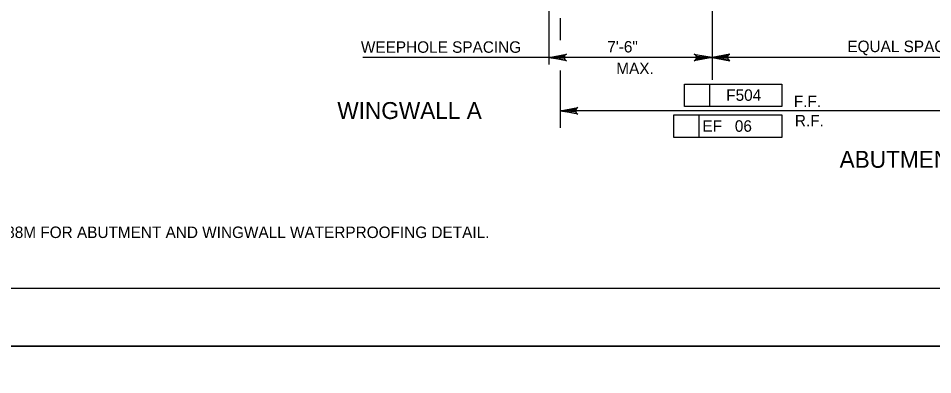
# Model space of a CAD drawing. Extents: x 638255 to 640306, y 296059 to 298435.
# Drawn here: x 638520.2 to 638759.4, y 297834 to 297927.2 of the extents above; entities that cross this region are included whole.
import ezdxf

# ---------------------------------------------------------------- set-up
doc = ezdxf.new("R2010")
doc.units = 0
for name, color, linetype in [('2', 7, 'Continuous'), ('Level 3', 7, 'Continuous'), ('Level 4', 7, 'Continuous'), ('Level 5', 7, 'Continuous'), ('PLT-BNDY', 7, 'Continuous')]:
    doc.layers.add(name, color=color, linetype=linetype)

msp = doc.modelspace()

# ---------------------------------------------------------------- linework, layer by layer
at = {"layer": '2'}
msp.add_line((639261.46, 297856.46), (638475.46, 297856.46), dxfattribs=at)
at = {"layer": 'Level 3'}
for p, q in [((638659, 297937.19), (638659, 297915.09)), ((638661.95, 297927.16), (638661.95, 297921.4)), ((638890.98, 297916.94), (638610.33, 297916.94)), ((638661.95, 297913.51), (638661.95, 297898.56)), ((638694.48, 297909.97), (638719.96, 297909.97)), ((638694.48, 297904.07), (638694.48, 297909.97)), ((638701.06, 297904.07), (638701.06, 297909.97)), ((638719.96, 297909.97), (638719.96, 297904.07)), ((638776.03, 297902.98), (638661.95, 297902.98)), ((638719.96, 297904.07), (638694.48, 297904.07)), ((638691.69, 297896.01), (638691.69, 297901.9)), ((638691.69, 297901.9), (638719.94, 297901.9)), ((638698.27, 297896.01), (638698.27, 297901.9)), ((638719.94, 297901.9), (638719.94, 297896.01)), ((638719.94, 297896.01), (638691.69, 297896.01))]:
    msp.add_line(p, q, dxfattribs=at)
msp.add_lwpolyline([(638661.95, 297902.98), (638666.6, 297903.86), (638666.24, 297903.61), (638666.05, 297903.3), (638666, 297902.98), (638666.05, 297902.67), (638666.24, 297902.36), (638666.6, 297902.11), (638661.95, 297902.98), (638666.24, 297902.36), (638666.05, 297902.67), (638661.95, 297902.98), (638666, 297902.98), (638666.05, 297903.3), (638661.95, 297902.98), (638666.24, 297903.61)], dxfattribs=at)
at = {"layer": 'Level 4'}
for points in [[(638659, 297916.94), (638663.65, 297917.81), (638663.3, 297917.57), (638663.11, 297917.26), (638663.06, 297916.94), (638663.11, 297916.63), (638663.3, 297916.32), (638663.65, 297916.07), (638659, 297916.94), (638663.3, 297916.32), (638663.11, 297916.63), (638659, 297916.94), (638663.06, 297916.94), (638663.11, 297917.26), (638659, 297916.94), (638663.3, 297917.57)], [(638701.68, 297916.94), (638697.03, 297916.07), (638697.39, 297916.32), (638697.57, 297916.63), (638697.63, 297916.94), (638697.57, 297917.26), (638697.39, 297917.57), (638697.03, 297917.81), (638701.68, 297916.94), (638697.39, 297917.57), (638697.57, 297917.26), (638701.68, 297916.94), (638697.63, 297916.94), (638697.57, 297916.63), (638701.68, 297916.94), (638697.39, 297916.32)], [(638701.68, 297916.94), (638706.33, 297916.07), (638705.97, 297916.32), (638705.79, 297916.63), (638705.74, 297916.94), (638705.79, 297917.26), (638705.97, 297917.57), (638706.33, 297917.81), (638701.68, 297916.94), (638705.97, 297917.57), (638705.79, 297917.26), (638701.68, 297916.94), (638705.74, 297916.94), (638705.79, 297916.63), (638701.68, 297916.94), (638705.97, 297916.32)]]:
    msp.add_lwpolyline(points, dxfattribs=at)
at = {"layer": 'Level 5'}
msp.add_line((638701.68, 297960.93), (638701.68, 297911.09), dxfattribs=at)
at = {"layer": 'PLT-BNDY'}
for points in [[(638435.46, 298435.46), (639276.46, 298435.46), (639276.46, 297841.46), (638435.46, 297841.46)], [(638435.46, 297841.46), (639276.46, 297841.46), (639276.46, 297247.46), (638435.46, 297247.46)]]:
    msp.add_lwpolyline(points, close=True, dxfattribs=at)

# ---------------------------------------------------------------- texts
at = {"layer": '2'}
msp.add_text('SEE BC-788M FOR ABUTMENT AND WINGWALL WATERPROOFING DETAIL.', height=3.0001, dxfattribs=at).set_placement((638498.79, 297869.7))
at = {"layer": 'Level 3'}
for s, height, p in [('WEEPHOLE SPACING', 3.0001, (638609.84, 297918.14)), ('7\'-6"', 3, (638674.28, 297918.22)), ('EQUAL SPACES @ 7\'-6" MAX.', 3.0001, (638737.07, 297918.32)), ('MAX.', 3, (638676.63, 297912.57)), ('F504', 3, (638705.39, 297905.58)), ('WINGWALL A', 4.421, (638603.68, 297900.83)), ('F.F.', 3, (638723.07, 297903.94)), ('EF   06', 3, (638699.17, 297897.49)), ('R.F.', 3, (638723.35, 297898.89)), ('ABUTMENT ELEVATION', 4.4207, (638735.04, 297888.07))]:
    msp.add_text(s, height=height, dxfattribs=at).set_placement(p)

doc.saveas('drawing.dxf')
